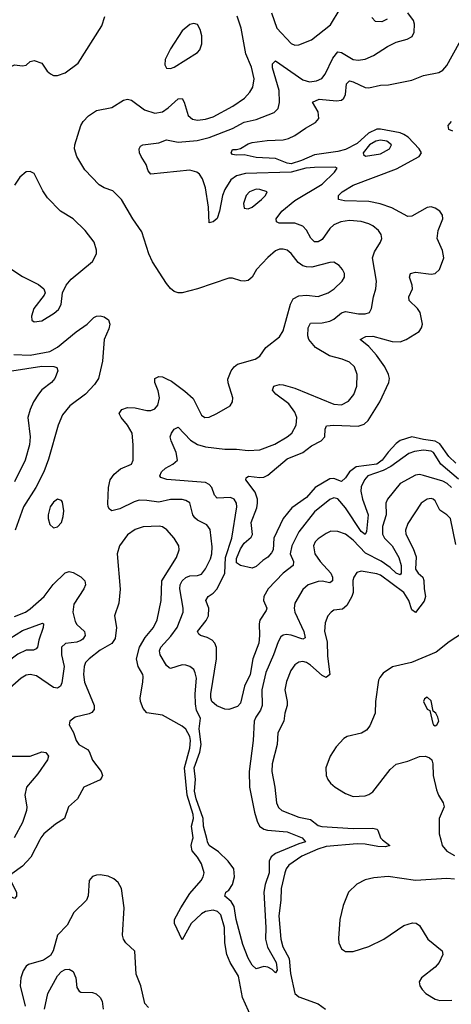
# Model space of a CAD drawing. Header units: inches. Extents: x 1552611 to 1694776, y 811966 to 917215.
# Tile 320 of 549: x 1640256 to 1642473, y 899155 to 904214. Entities that reach past the tile are written whole.
import ezdxf

# ---------------------------------------------------------------- set-up
doc = ezdxf.new("R2010")
doc.units = ezdxf.units.IN
doc.header["$MEASUREMENT"] = 0
doc.layers.add('B6849', color=7, linetype='Continuous')
doc.layers.add('B6940', color=7, linetype='Continuous')

msp = doc.modelspace()

# ---------------------------------------------------------------- linework, layer by layer
at = {"layer": 'B6849', "color": 5}
for points, elevation in [([(1640359.1, 900000), (1640313.2, 899910), (1640270, 899865), (1640214.9, 899825.1), (1640207.8, 899810), (1640209.6, 899790), (1640239.8, 899730), (1640239.8, 899710), (1640230, 899697.4), (1640154.2, 899734.1), (1640090, 899756.8), (1640050, 899758.9), (1640000, 899754)], 880), ([(1641447.3, 899087.3), (1641401.1, 899190), (1641380, 899299.9), (1641336.7, 899370), (1641320.2, 899410), (1641309.6, 899470), (1641308.2, 899550), (1641290, 899614.3), (1641271.8, 899631.8), (1641250, 899638.4), (1641210, 899631.8), (1641190, 899619.2), (1641136.1, 899570), (1641090, 899486), (1641051.2, 899570), (1641052, 899590), (1641084.5, 899650), (1641130, 899723.1), (1641187.9, 899790), (1641199.2, 899810), (1641203.1, 899830), (1641190, 899877), (1641169.8, 899910), (1641142.4, 899942.4), (1641136.4, 899970), (1641144.2, 900000)], 880), ([(1641715.3, 900000), (1641723.8, 899990), (1641690, 899979.9), (1641570.7, 899929.3), (1641547.1, 899912.9), (1641538.3, 899890), (1641538.1, 899830), (1641517.6, 899770), (1641510.5, 899730), (1641521.1, 899550), (1641518.7, 899490), (1641528.7, 899448.7), (1641573.9, 899370), (1641578.5, 899330), (1641570, 899315.6), (1641553.7, 899333.7), (1641530, 899345.2), (1641510, 899349), (1641470, 899337.6), (1641450, 899356.3), (1641430, 899391.5), (1641402.3, 899462.3), (1641368.4, 899590), (1641357.1, 899657.1), (1641342.1, 899682.1), (1641309.6, 899710), (1641314.7, 899730), (1641330, 899740.6), (1641350, 899770.3), (1641359.6, 899810), (1641355.6, 899850), (1641327.6, 899890), (1641278.1, 899938.1), (1641229.9, 899970), (1641220.8, 899990), (1641218.3, 900000)], 860), ([(1642120.7, 900000), (1642157.4, 899970), (1642136.1, 899963.9), (1642095.1, 899964.9), (1642030, 899977.2), (1641990, 899979), (1641830, 899964.7), (1641788, 899952), (1641704.7, 899915.3), (1641639.3, 899870), (1641624.8, 899850), (1641617.6, 899830), (1641599.8, 899750), (1641598.4, 899690), (1641586.9, 899610), (1641596.9, 899490), (1641607.9, 899450), (1641639.9, 899390), (1641646.7, 899313.3), (1641669.3, 899209.3), (1641690, 899193.4), (1641790, 899157.5), (1641826.3, 899130)], 880), ([(1642418.8, 900000), (1642425.9, 899970), (1642450, 899941.9), (1642490, 899919)], 920), ([(1640917.7, 899137.7), (1640898.3, 899158.3), (1640878.4, 899250), (1640855.2, 899310), (1640847.3, 899427.3), (1640801.5, 899470), (1640789.9, 899489.9), (1640784.7, 899510), (1640793.2, 899650), (1640779.8, 899750), (1640761.1, 899781.1), (1640739.8, 899799.8), (1640710, 899813.5), (1640670, 899819.7), (1640650, 899818.5), (1640630, 899811.1), (1640613.4, 899790), (1640607.9, 899712.1), (1640599.5, 899690), (1640533.5, 899626.5), (1640499.1, 899560.9), (1640450.3, 899510), (1640428, 899430), (1640414.2, 899405.8), (1640378.6, 899381.4), (1640301.6, 899358.4), (1640288.5, 899350), (1640273.1, 899326.9), (1640261.3, 899290), (1640257.8, 899250), (1640284.9, 899144.9)], 920), ([(1642490, 899797.8), (1642450, 899800.8), (1642290, 899790.3), (1642148.4, 899811.6), (1642075.8, 899804.2), (1642030, 899794.4), (1641987.3, 899772.7), (1641945.5, 899730), (1641917.6, 899662.4), (1641900.2, 899590), (1641893.4, 899493.4), (1641896.3, 899470), (1641910, 899439.5), (1641930, 899425.6), (1641970, 899426.7), (1642050, 899452.1), (1642127.4, 899490), (1642230, 899560.2), (1642273.6, 899573.6), (1642292.3, 899572.3), (1642310, 899560.3), (1642352.4, 899490), (1642426, 899430), (1642430.2, 899410), (1642410.2, 899370), (1642390, 899346.2), (1642319.5, 899290), (1642308.9, 899270), (1642311.5, 899250), (1642323.2, 899230), (1642342.8, 899210), (1642390, 899181.1), (1642414.9, 899174.9), (1642475.3, 899175.3)], 920), ([(1640384.2, 899130), (1640400.2, 899210), (1640450, 899300.9), (1640470, 899323.2), (1640490, 899333.6), (1640510, 899334.4), (1640530, 899322.3), (1640543.8, 899290), (1640550, 899240.7), (1640562, 899222), (1640570, 899216.1), (1640630, 899214.8), (1640648.1, 899208.1), (1640669.1, 899190), (1640679.7, 899170), (1640685.4, 899130)], 920)]:
    msp.add_lwpolyline(points, dxfattribs=dict(at, elevation=elevation))
at = {"layer": 'B6940', "color": 5}
for points, elevation in [([(1640000, 903979.4), (1640010, 903977.3), (1640050, 903990.8), (1640069.3, 903990.7), (1640130, 903979.3), (1640190, 903961.6), (1640230, 903981.6), (1640270, 903977.1), (1640290, 903980.7), (1640310, 903999.1), (1640330, 904004), (1640370, 903990.7), (1640398, 903950), (1640415.1, 903935.1), (1640430, 903927.4), (1640450, 903926.5), (1640490, 903940.2), (1640556.4, 903990), (1640677.2, 904182.8), (1640693.6, 904230)], 880), ([(1641218.3, 900000), (1641200.6, 900070), (1641198.1, 900110), (1641162.5, 900210), (1641153.9, 900250), (1641158.4, 900310), (1641152, 900370), (1641180.8, 900450), (1641188.8, 900490), (1641178.3, 900570), (1641184.1, 900624.1), (1641165, 900665), (1641158.7, 900698.7), (1641157.4, 900750), (1641164.3, 900830), (1641158.3, 900858.3), (1641150, 900874), (1641130, 900889.7), (1641110, 900896.9), (1641090, 900898.5), (1641030, 900880.5), (1641024, 900884), (1641010, 900895.6), (1640977.3, 900950), (1640973.7, 900970), (1640981.3, 900990), (1641033.2, 901046.8), (1641064.2, 901090), (1641095.8, 901170), (1641096.3, 901190), (1641078.4, 901290), (1641080.4, 901310), (1641089.9, 901330), (1641110, 901347.9), (1641130, 901356.1), (1641170, 901357.6), (1641190, 901363.9), (1641210, 901392.8), (1641235.9, 901444.1), (1641243.4, 901470), (1641245, 901505), (1641234.2, 901594.2), (1641217.9, 901617.9), (1641170, 901642.1), (1641155, 901655), (1641146, 901670), (1641130.5, 901730.5), (1641110, 901743.5), (1641090, 901748.4), (1641030, 901747.8), (1640970, 901735.3), (1640910, 901743.9), (1640870, 901744.3), (1640843.8, 901736.2), (1640770, 901700.2), (1640729.8, 901689.8), (1640718, 901698), (1640711.1, 901710), (1640708, 901728), (1640712.8, 901810), (1640721.1, 901850), (1640741.5, 901878.5), (1640773.9, 901906.1), (1640829.6, 901930), (1640839.7, 901950), (1640839.1, 902030), (1640833.1, 902090), (1640810, 902129.6), (1640776.9, 902170), (1640767.6, 902190), (1640780.7, 902210), (1640810, 902220.7), (1640850, 902219), (1640910, 902205.3), (1640930, 902206.3), (1640950, 902214), (1640966.2, 902233.8), (1640974.2, 902270), (1640967.4, 902307.4), (1640951.1, 902350), (1640950, 902370.5), (1640970, 902379.5), (1640990, 902377.8), (1641010, 902369.2), (1641035.8, 902355.8), (1641104.2, 902304.2), (1641147.1, 902267), (1641190, 902181.3), (1641207.7, 902170), (1641230, 902171.6), (1641269.5, 902190), (1641337.2, 902230), (1641349.5, 902250), (1641351.3, 902270), (1641327.3, 902347.3), (1641325.9, 902365.9), (1641342.7, 902410), (1641357.7, 902430), (1641375.8, 902444.2), (1641466, 902470), (1641490, 902484.6), (1641521.3, 902530), (1641590, 902583.6), (1641610, 902614.9), (1641647.2, 902752.8), (1641660.9, 902779.1), (1641690, 902795.3), (1641730, 902797.6), (1641790, 902791.6), (1641841.3, 902810), (1641872.2, 902830), (1641913.5, 902870), (1641924.4, 902890), (1641924.4, 902910), (1641915.1, 902930), (1641898, 902950), (1641870, 902967.1), (1641850, 902966.6), (1641757.2, 902942.8), (1641730, 902943.1), (1641710, 902949.3), (1641686.8, 902966.8), (1641650, 903013.1), (1641630, 903028.8), (1641610, 903034.8), (1641590, 903034), (1641570, 903026.2), (1641530, 902992.3), (1641472.6, 902930), (1641450, 902891.3), (1641430, 902874.3), (1641410, 902869.6), (1641391.3, 902871.3), (1641350, 902885.1), (1641330, 902885.1), (1641170, 902831.3), (1641090, 902811), (1641070, 902809.8), (1641050, 902816.4), (1641030, 902832.8), (1641010, 902858), (1640938.4, 902970), (1640919.8, 903010), (1640883.7, 903123.7), (1640838, 903190), (1640779.3, 903290), (1640734.6, 903334.6), (1640689.9, 903349.9), (1640664.4, 903364.4), (1640590, 903442.6), (1640549.7, 903510), (1640538, 903550), (1640538.9, 903570), (1640569.8, 903670.2), (1640581.3, 903690), (1640610, 903720.3), (1640650, 903747.4), (1640730, 903763.2), (1640790, 903800.3), (1640810, 903806), (1640830, 903799.6), (1640897, 903750), (1640950, 903732.8), (1640990, 903740.1), (1641019.5, 903760.5), (1641070, 903806.9), (1641090, 903808.7), (1641100.7, 903790), (1641121.3, 903721.3), (1641143, 903703), (1641170, 903697.5), (1641210, 903702.3), (1641250, 903714.5), (1641350.7, 903769.3), (1641410.8, 903810), (1641438.6, 903841.4), (1641453.6, 903866.4), (1641459.9, 903910), (1641447.1, 903970), (1641417.7, 904037.7), (1641393.6, 904170), (1641372.5, 904232.5)], 860), ([(1642510, 901852.9), (1642419.9, 901930), (1642381, 901990), (1642370, 901997.1), (1642330, 902001.3), (1642284.4, 901995.6), (1642254.6, 901985.4), (1642162.5, 901917.5), (1642122.9, 901897.1), (1642044.7, 901870), (1642027.2, 901850), (1642010, 901813.6), (1642008.1, 901791.9), (1642016.4, 901750), (1642046.5, 901670), (1642036.8, 901583.2), (1642031.5, 901568.5), (1642010, 901584.4), (1641930, 901705.8), (1641890, 901751), (1641870, 901757), (1641850, 901747.9), (1641770, 901684.2), (1641690, 901581.8), (1641653.6, 901510), (1641646.1, 901470), (1641662.3, 901430), (1641661.5, 901410), (1641610, 901369.9), (1641533, 901290), (1641510.8, 901250), (1641508.5, 901230), (1641525.4, 901190), (1641522.8, 901177.2), (1641490, 901127.8), (1641485.8, 901110), (1641488.3, 901050), (1641484.7, 901010), (1641453.3, 900930), (1641439.6, 900850), (1641410.5, 900790), (1641390, 900702), (1641374.8, 900685.2), (1641330, 900669.2), (1641310, 900670.8), (1641268.3, 900688.3), (1641242.3, 900710), (1641237.1, 900730), (1641237.9, 900750), (1641267.8, 900930), (1641267.6, 900987.6), (1641258.9, 901010), (1641245.2, 901025.2), (1641219.7, 901039.7), (1641185.2, 901050), (1641176.3, 901056.3), (1641169.8, 901070), (1641214.2, 901125.8), (1641226.3, 901150), (1641227.1, 901190), (1641212, 901230), (1641224, 901250), (1641250, 901266.4), (1641270, 901289.4), (1641310.6, 901370), (1641313.2, 901450), (1641346.4, 901550), (1641371.2, 901710), (1641369.8, 901729.8), (1641358, 901750), (1641339.4, 901759.4), (1641270, 901754.6), (1641256.5, 901770), (1641243.9, 901810), (1641230, 901825.4), (1641210, 901835.3), (1641011.2, 901851.2), (1640981.2, 901861.2), (1640975.3, 901870), (1640984.3, 901890), (1641005.8, 901910), (1641043.5, 901930), (1641066.6, 901950), (1641059.9, 901990), (1641034, 902050), (1641029.8, 902070), (1641036.4, 902090), (1641050, 902110.3), (1641070, 902120.3), (1641133, 902053), (1641170, 902031.8), (1641210, 902019.8), (1641310, 902007.7), (1641370, 902007.2), (1641430, 902000.5), (1641490, 902003.2), (1641566.5, 902033.5), (1641630, 902070.2), (1641654.2, 902090), (1641677, 902130), (1641679.3, 902170), (1641670, 902196.8), (1641639.2, 902239.2), (1641571.1, 902290), (1641554, 902310), (1641561.6, 902330), (1641567, 902333), (1641590, 902339.2), (1641610, 902337.6), (1641670, 902319.8), (1641870, 902237.9), (1641910, 902235.5), (1641945.9, 902254.1), (1641972, 902288), (1641987.3, 902330), (1641989, 902390), (1641975.3, 902430), (1641950, 902454.5), (1641911.8, 902470), (1641847.3, 902487.3), (1641775.3, 902530), (1641742.2, 902570), (1641736.5, 902590), (1641737.5, 902630), (1641750, 902654.7), (1641810, 902655.9), (1641850, 902664.6), (1641870, 902675), (1641910, 902708.1), (1641930, 902713.9), (1641996.9, 902703.1), (1642030, 902702.6), (1642053, 902710), (1642062.7, 902730), (1642073.2, 902790), (1642085.7, 902830), (1642089.8, 902870), (1642068.4, 902990), (1642078.8, 903021.2), (1642109.7, 903070), (1642115.8, 903090), (1642112.6, 903110), (1642099.7, 903130), (1642070, 903154.4), (1642050, 903165.3), (1642010, 903176.8), (1641950, 903181.1), (1641905.7, 903174.3), (1641870, 903159.5), (1641850, 903140.3), (1641810, 903084.6), (1641790, 903071.7), (1641770, 903072.1), (1641751.8, 903091.8), (1641730, 903132.9), (1641710, 903153.2), (1641670, 903167.5), (1641588.3, 903168.3), (1641575.6, 903175.6), (1641572.8, 903190), (1641602.9, 903230), (1641670, 903284.4), (1641810, 903368.9), (1641872.6, 903430), (1641886.6, 903450), (1641875.9, 903455.9), (1641770, 903454.8), (1641726, 903450), (1641650, 903430.6), (1641416.5, 903423.5), (1641370, 903411.3), (1641340.7, 903390), (1641310, 903341.8), (1641297.7, 903310), (1641283.2, 903230), (1641270, 903192.8), (1641250, 903175.4), (1641230, 903169.7), (1641225.3, 903250), (1641209.9, 903350), (1641195.9, 903395.9), (1641179.5, 903419.5), (1641166, 903430), (1641130, 903440.1), (1640930, 903420.5), (1640916.4, 903436.4), (1640905, 903470), (1640879.8, 903510), (1640870.8, 903530), (1640869.7, 903550.3), (1640876.4, 903563.6), (1640888.7, 903571.3), (1640970, 903581.3), (1641010, 903596.9), (1641070, 903583.7), (1641167, 903593), (1641230, 903608.5), (1641350, 903654.5), (1641410, 903686.7), (1641470, 903701.4), (1641563, 903737), (1641583.3, 903756.7), (1641591.4, 903788.6), (1641588.4, 903850), (1641553.9, 903966.1), (1641553.9, 903986.1), (1641570, 904003.1), (1641710, 903905.3), (1641745, 903895), (1641780, 903900), (1641807.7, 903912.3), (1641826.1, 903933.9), (1641864, 904016), (1641890, 904049.2), (1641910, 904045.2), (1641970, 904009.5), (1641994.1, 904005.9), (1642030, 904010.2), (1642073.6, 904030), (1642144.8, 904075.2), (1642190, 904097.6), (1642247.2, 904112.8), (1642271.9, 904128.1), (1642282.7, 904150), (1642283.7, 904190), (1642279.3, 904210), (1642250, 904249.2)], 840), ([(1641548.9, 904248.9), (1641577.8, 904170), (1641650, 904092.2), (1641670, 904083.5), (1641690, 904083.8), (1641754.7, 904110), (1641853.1, 904186.9), (1641902.5, 904270)], 860), ([(1642143, 904217), (1642117.1, 904202.9), (1642084.7, 904204.7), (1642064.8, 904224.8)], 840), ([(1642495.8, 901935.8), (1642460.4, 901970), (1642414, 902034), (1642390, 902048), (1642330, 902056.1), (1642270, 902070.9), (1642210, 902050.7), (1642190, 902036.2), (1642148.5, 901991.5), (1642118.1, 901950), (1642091, 901930), (1641984.2, 901915.8), (1641950.5, 901890), (1641930, 901859.4), (1641910, 901840.8), (1641870, 901855.9), (1641850, 901853.8), (1641774.2, 901810), (1641730, 901758.5), (1641654.7, 901705.3), (1641610.1, 901649.9), (1641560.8, 901550), (1641558.3, 901490), (1641550, 901473.5), (1641530, 901452.3), (1641504.3, 901435.7), (1641470, 901404), (1641450, 901395.3), (1641390, 901408.7), (1641370, 901423.7), (1641370, 901444.7), (1641390, 901494.4), (1641410, 901523.2), (1641445.3, 901554.7), (1641452.1, 901567.9), (1641444.6, 901630), (1641473.7, 901706.3), (1641478.5, 901730), (1641477, 901750), (1641465.3, 901785.3), (1641418.3, 901850), (1641420.1, 901859.9), (1641431.3, 901868.7), (1641490, 901861.9), (1641510, 901863.9), (1641530, 901873.2), (1641630, 901956.9), (1641710.8, 901989.2), (1641755.3, 902024.7), (1641804.1, 902050), (1641824.1, 902070), (1641824.5, 902110), (1641832.4, 902127.6), (1641869.2, 902130.7), (1641994.5, 902125.5), (1642024.9, 902135.1), (1642046.3, 902153.7), (1642106.9, 902250), (1642153, 902350), (1642155.7, 902370), (1642151.5, 902390), (1642131.3, 902430), (1642088.6, 902490), (1642050, 902533.8), (1642004.5, 902570), (1642034.8, 902585.2), (1642070, 902586.8), (1642170, 902560.6), (1642210, 902557.8), (1642241, 902570), (1642308.2, 902611.8), (1642320.4, 902630), (1642324.5, 902650), (1642312.7, 902710), (1642300.4, 902730), (1642256.8, 902770), (1642254.7, 902790), (1642274.4, 902830), (1642272.8, 902850), (1642258.4, 902890), (1642263, 902910), (1642290, 902915.8), (1642370, 902906), (1642390.5, 902909.5), (1642412.9, 902930), (1642434.6, 902990), (1642428.2, 903028.2), (1642401.2, 903090), (1642405.6, 903130), (1642429.7, 903190), (1642428.3, 903210), (1642414.7, 903230), (1642390, 903245.8), (1642370, 903251.4), (1642350, 903249), (1642270, 903204.5), (1642250, 903202.2), (1642167.4, 903247.4), (1642108, 903268), (1642050, 903279.1), (1641923.8, 903283.8), (1641894, 903290), (1641894.5, 903310), (1641912.7, 903330), (1641970, 903363.4), (1642192.4, 903447.6), (1642308.1, 903510), (1642319.4, 903530), (1642308, 903550), (1642251.4, 903610), (1642230, 903624.5), (1642210, 903632.3), (1642110, 903651.1), (1642090, 903651.3), (1642048.7, 903631.3), (1641990, 903578), (1641930, 903546), (1641890, 903535.8), (1641770, 903519.3), (1641703.9, 903490), (1641650, 903473), (1641630, 903476.2), (1641570, 903501), (1641470, 903506), (1641410, 903519.3), (1641370, 903518), (1641350, 903521.6), (1641341.6, 903530), (1641350, 903546.8), (1641370, 903546), (1641390, 903552), (1641430, 903576), (1641450, 903582.7), (1641526.6, 903593.4), (1641610, 903596.3), (1641637.1, 903602.9), (1641670, 903618.6), (1641724, 903656), (1641775.3, 903684.7), (1641793.5, 903706.5), (1641790, 903740.5), (1641759.7, 903790), (1641795, 903805), (1641883.6, 903796.4), (1641910, 903800.2), (1641921.2, 903810), (1641929.2, 903830), (1641935.2, 903884.8), (1641950, 903898.7), (1641970, 903893.8), (1642030, 903865.9), (1642050, 903863.3), (1642110, 903878.1), (1642150, 903878.3), (1642270, 903903.6), (1642330, 903926.6), (1642410, 903942.9), (1642430, 903954.7), (1642450, 903977.8), (1642550, 904159)], 820), ([(1642481.1, 903641.1), (1642460.4, 903650), (1642457.8, 903670), (1642474.8, 903690)], 780), ([(1640200.3, 902940.3), (1640270, 902893.6), (1640352.5, 902852.5), (1640380.3, 902830), (1640386.7, 902810), (1640382, 902798), (1640329.1, 902730), (1640316.4, 902690), (1640319.1, 902670), (1640330, 902661.6), (1640370, 902667), (1640433.8, 902706.2), (1640455.1, 902724.9), (1640469.7, 902750), (1640476.4, 902810), (1640495.1, 902850), (1640519.8, 902880.2), (1640630, 902972), (1640649.8, 903010), (1640651.4, 903030), (1640637.8, 903070), (1640593.1, 903130), (1640530, 903189.8), (1640465.4, 903230), (1640398.6, 903298.6), (1640374.4, 903334.4), (1640330, 903423.7), (1640310, 903433), (1640290, 903431.3), (1640256.3, 903403.7), (1640230, 903363.7)], 880), ([(1640226.4, 902493.6), (1640310, 902490.7), (1640410, 902508.7), (1640450, 902530.7), (1640546.2, 902610), (1640602.5, 902650), (1640636.8, 902683.2), (1640650, 902690.3), (1640670, 902691.6), (1640690, 902686.7), (1640711.8, 902671.8), (1640719.3, 902650), (1640714.7, 902625.3), (1640690.4, 902570), (1640681.1, 902458.9), (1640660.3, 902370), (1640640, 902340), (1640594, 902290), (1640512.8, 902230), (1640476.2, 902183.8), (1640452.9, 902130), (1640404.3, 901955.7), (1640379.3, 901890), (1640339.2, 901810), (1640276.4, 901710), (1640232.2, 901590)], 860), ([(1640215.6, 902410), (1640370, 902432.6), (1640431.8, 902431.8), (1640446.7, 902426.7), (1640452.4, 902410), (1640436.2, 902370), (1640419.1, 902350), (1640370, 902311.6), (1640352.1, 902290), (1640327.1, 902250), (1640309.3, 902210), (1640298.5, 902170), (1640309.4, 902070), (1640305.7, 902030), (1640284.8, 901950), (1640230, 901839.7)], 840), ([(1642473.9, 901810), (1642452.6, 901830), (1642430, 901841.7), (1642330, 901872.2), (1642310, 901877.1), (1642290, 901873.5), (1642210, 901829.8), (1642145.6, 901750), (1642137.1, 901730), (1642139, 901670), (1642119.6, 901610), (1642120.4, 901570), (1642130.1, 901550), (1642170.1, 901510), (1642204, 901450), (1642214.9, 901410), (1642215.6, 901370), (1642210, 901360.8), (1642190, 901369.4), (1642159.2, 901399.3), (1642112.3, 901432.3), (1642032.9, 901472.9), (1641970, 901540.1), (1641930, 901569.9), (1641890, 901583.7), (1641854.8, 901585.2), (1641830, 901574), (1641790, 901546.6), (1641774.6, 901530), (1641766.2, 901510), (1641772.2, 901470), (1641799.2, 901430), (1641854.4, 901370), (1641863.5, 901350), (1641863.6, 901330), (1641850, 901321), (1641810, 901328.9), (1641790, 901327.7), (1641737.4, 901310), (1641710, 901286.6), (1641670, 901215.6), (1641665.9, 901190), (1641669.1, 901170), (1641715.9, 901070), (1641722.5, 901037.5), (1641710, 901030.9), (1641651.5, 901051.5), (1641624.9, 901055.1), (1641608.9, 901051.1), (1641598.1, 901041.9), (1641583.5, 901016.5), (1641560.1, 900950), (1641520.4, 900859.6), (1641500.1, 900770), (1641502.2, 900690), (1641493.8, 900666.2), (1641468.6, 900630), (1641460.8, 900610), (1641456.2, 900510), (1641434.8, 900350), (1641436.2, 900270), (1641462.2, 900142.2), (1641475.2, 900095.2), (1641487.2, 900070), (1641510, 900054), (1641529.1, 900049.1), (1641630, 900041.6), (1641706.7, 900010), (1641715.3, 900000)], 860), ([(1642496.6, 901516.6), (1642469.9, 901650), (1642450, 901669.9), (1642414, 901694), (1642390, 901742), (1642379.6, 901750), (1642370, 901753.8), (1642350, 901750.6), (1642318, 901730), (1642250, 901624.2), (1642238, 901590), (1642240.2, 901570), (1642277.2, 901497.2), (1642293.3, 901453.3), (1642288.7, 901390), (1642303.2, 901370), (1642326.7, 901350), (1642332.7, 901332.7), (1642333.6, 901290), (1642340.5, 901250), (1642333.7, 901226.3), (1642290, 901167.1), (1642270, 901181), (1642255.1, 901230), (1642229.2, 901270), (1642110, 901359.6), (1642090, 901367), (1642010, 901380.8), (1641987.2, 901372.8), (1641972.3, 901350), (1641968.2, 901331.8), (1641969.1, 901270), (1641962.7, 901250), (1641936.1, 901203.9), (1641914.3, 901185.7), (1641870, 901178.9), (1641856, 901170), (1641839.2, 901150), (1641824.6, 901115.4), (1641822, 901070), (1641836.4, 901016.4), (1641836.7, 900943.2), (1641849.4, 900850), (1641830, 900834.3), (1641810, 900843.2), (1641750, 900896.4), (1641730, 900910.5), (1641710, 900915.7), (1641690, 900912.7), (1641670, 900899.3), (1641649.4, 900870), (1641627.1, 900812.9), (1641617.7, 900770), (1641630.1, 900710), (1641629.5, 900690), (1641617.3, 900650), (1641612.3, 900610), (1641582.2, 900550), (1641578.5, 900490), (1641552.7, 900390), (1641551.4, 900350), (1641567.5, 900270), (1641575.5, 900190), (1641586.3, 900166.3), (1641603.2, 900150), (1641690, 900116.5), (1641750, 900103.3), (1641790, 900073.7), (1641807.8, 900067.8), (1641970, 900058.1), (1642070, 900058.9), (1642090, 900054), (1642096.2, 900050), (1642109.3, 900009.3), (1642120.7, 900000)], 880), ([(1641144.2, 900000), (1641146.8, 900010), (1641138.4, 900070), (1641148.3, 900110), (1641147.1, 900130), (1641116.2, 900230), (1641103, 900370), (1641129.3, 900470), (1641132.9, 900510), (1641130.2, 900530), (1641110, 900568.6), (1641090, 900584.5), (1640990, 900639.8), (1640910, 900652.7), (1640890, 900674.5), (1640876.2, 900710), (1640874.4, 900730), (1640889.3, 900810), (1640890, 900839), (1640888.2, 900850), (1640864.3, 900890), (1640856.2, 900930), (1640871.1, 900990), (1640900.2, 901039.8), (1640943.2, 901090), (1640962.8, 901130), (1640983.4, 901230), (1640985.7, 901330), (1641061.8, 901450), (1641075.3, 901490), (1641073.3, 901510), (1641049.7, 901550), (1641012.6, 901592.6), (1640990, 901607.6), (1640972, 901612), (1640890, 901608), (1640850, 901593.6), (1640810, 901566.4), (1640768.1, 901510), (1640757.1, 901470), (1640771.9, 901288.1), (1640764.7, 901215.3), (1640743.1, 901150), (1640753.1, 901090), (1640746.6, 901033.4), (1640730, 901009), (1640670, 900974), (1640613.2, 900930), (1640594.7, 900910), (1640586.9, 900890), (1640583.6, 900850), (1640589, 900810), (1640639, 900690), (1640638.8, 900670), (1640625.9, 900654.1), (1640612.6, 900647.4), (1640540.7, 900630), (1640513.4, 900610), (1640510.5, 900590), (1640531.6, 900551.6), (1640545.3, 900510), (1640560.3, 900490), (1640603.6, 900463.6), (1640613.2, 900453.2), (1640629.5, 900409.5), (1640674, 900350), (1640681.7, 900330), (1640678.4, 900321.6), (1640670, 900308.5), (1640584.9, 900270), (1640553.1, 900210), (1640507, 900170), (1640486.7, 900110), (1640440.4, 900079.6), (1640379.8, 900030), (1640364.2, 900010), (1640359.1, 900000)], 880), ([(1640230, 901146.8), (1640285.5, 901170), (1640310, 901186.1), (1640381.2, 901250), (1640428.7, 901311.3), (1640490, 901371.2), (1640510, 901377.8), (1640530, 901373.4), (1640570, 901351.7), (1640591.4, 901330), (1640593.4, 901310), (1640585.4, 901290), (1640534, 901210), (1640528.6, 901170), (1640541.1, 901121.1), (1640550, 901106), (1640589.1, 901070), (1640591.8, 901050), (1640579.7, 901030), (1640570, 901023.2), (1640550, 901015), (1640490.8, 901009.2), (1640470.2, 900990), (1640470.8, 900950), (1640484.3, 900890), (1640473.3, 900806.7), (1640466.5, 900790), (1640450, 900778.5), (1640430, 900781.9), (1640342.5, 900842.5), (1640310, 900849.9), (1640290, 900844.9), (1640264.2, 900830), (1640192.4, 900767.6)], 860), ([(1640000, 900950.3), (1640050, 900966), (1640123.5, 901010), (1640205, 901034.9), (1640270, 901075.9), (1640373.4, 901113.4), (1640378, 901110), (1640375.9, 901090), (1640354.1, 901025.9), (1640347.2, 900990), (1640339.8, 900980.2), (1640326.1, 900973.9), (1640290, 900974.8), (1640246.2, 900953.8), (1640189.1, 900910.9), (1640147.7, 900872.3), (1640110.9, 900829.1), (1640000, 900731.9)], 840), ([(1642530, 901061.1), (1642462.4, 901017.6), (1642395.4, 900964.6), (1642269.2, 900910.8), (1642171, 900889), (1642123.9, 900856.1), (1642105.5, 900834.5), (1642100.1, 900819.9), (1642084.3, 900710), (1642082.1, 900650), (1642054.8, 900585.2), (1642036.8, 900563.2), (1642012.5, 900547.6), (1641938.8, 900530), (1641920.4, 900519.6), (1641882.5, 900477.5), (1641851.2, 900430), (1641829.4, 900370), (1641830.9, 900330.9), (1641839.3, 900310), (1641853.4, 900290), (1641877.3, 900270), (1641930, 900237.1), (1641970, 900221.6), (1642030, 900226.5), (1642050, 900231.9), (1642070, 900245.9), (1642158.5, 900361.5), (1642190, 900388.8), (1642250, 900403.5), (1642310, 900428.2), (1642341, 900430), (1642361.5, 900421.5), (1642373.4, 900410), (1642378.7, 900390), (1642380.1, 900330), (1642396.7, 900256.7), (1642408.3, 900228.3), (1642432, 900190), (1642436.9, 900170), (1642411.1, 900108.9), (1642411.7, 900030), (1642418.8, 900000)], 920), ([(1640208.9, 900428.9), (1640310, 900428.9), (1640370, 900451.8), (1640390, 900448.9), (1640403.9, 900430), (1640398.6, 900410), (1640350, 900339.6), (1640290.2, 900269.8), (1640281.8, 900230), (1640292.8, 900170), (1640290.2, 900150), (1640270, 900089.3), (1640227.6, 900010)], 860)]:
    msp.add_lwpolyline(points, dxfattribs=dict(at, elevation=elevation))
for points, elevation in [([(1641150, 904194.5), (1641130, 904189.4), (1641090, 904157), (1641030, 904064.5), (1641004, 904010), (1641000.9, 903980.9), (1641010, 903964.4), (1641030, 903963.1), (1641050, 903969.1), (1641170, 904044.4), (1641181.7, 904058.3), (1641191.1, 904088.9), (1641191.1, 904130), (1641183, 904163), (1641169.4, 904189.4)], 880), ([(1642110, 903594.6), (1642086.2, 903590), (1642053.7, 903570), (1642020.2, 903530), (1642021.4, 903521.4), (1642031.8, 903511.8), (1642110, 903525), (1642155.1, 903550), (1642165.7, 903570), (1642142.4, 903590)], 840), ([(1641470, 903342.2), (1641437.4, 903330), (1641419.7, 903310), (1641405, 903270), (1641410, 903245.3), (1641430, 903242), (1641450, 903250.3), (1641498.3, 903290), (1641518, 903310), (1641526.6, 903330), (1641490, 903341.8)], 860), ([(1640450, 901749.5), (1640430, 901735.1), (1640413.4, 901710), (1640401.5, 901670), (1640401.5, 901650), (1640410, 901619.1), (1640430, 901603), (1640450, 901608), (1640470, 901630.8), (1640479.8, 901660.2), (1640483.1, 901690), (1640475.5, 901735.5), (1640470, 901743.7)], 880), ([(1642350, 900733.2), (1642336, 900724), (1642331, 900710), (1642350, 900671.3), (1642363.5, 900663.5), (1642378, 900598), (1642381, 900590), (1642390, 900584.9), (1642399, 900590), (1642409, 900610), (1642404, 900630), (1642393.2, 900650), (1642380.2, 900660.2), (1642370, 900714)], 940)]:
    msp.add_lwpolyline(points, close=True, dxfattribs=dict(at, elevation=elevation))

doc.saveas('drawing.dxf')
